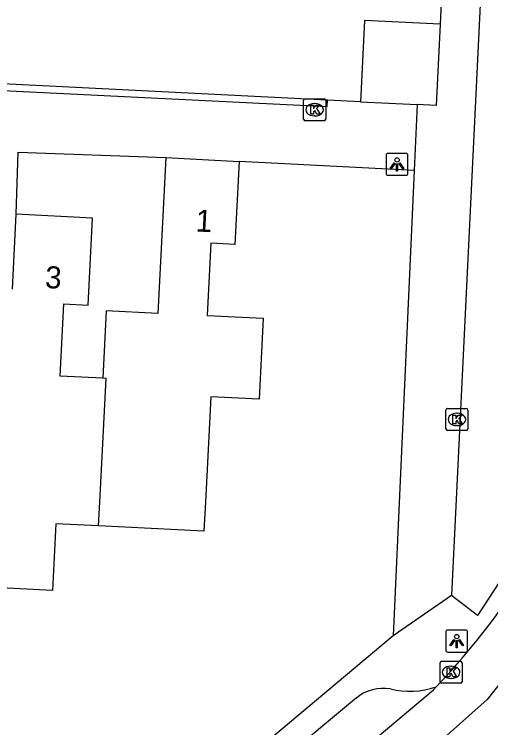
# Model space of a CAD drawing. Extents: x 162990 to 165007, y 383433 to 384336.
# Drawn here: x 164846.21 to 164867.83, y 383739.75 to 383772.17 of the extents above; entities that cross this region are included whole.
import ezdxf

# ---------------------------------------------------------------- set-up
doc = ezdxf.new("R2010")
doc.units = 0
for name, color, linetype in [('IMGEO_Groenvoorziening', 7, 'Continuous'), ('IMGEO_Kolk', 7, 'Continuous'), ('IMGEO_Lichtpunt', 7, 'Continuous'), ('IMGEO_Pand', 7, 'Continuous'), ('IMGEO_Pand_nummerreeks', 7, 'Continuous'), ('IMGEO_Rijbaan_lokaal_gesloten', 7, 'Continuous'), ('IMGEO_Voetpad_open', 7, 'Continuous')]:
    doc.layers.add(name, color=color, linetype=linetype)

msp = doc.modelspace()

# ---------------------------------------------------------------- linework, layer by layer
at = {"layer": 'IMGEO_Groenvoorziening'}
msp.add_lwpolyline([(164860.431, 383768.272), (164844.467, 383769.067)], dxfattribs=at)
at = {"layer": 'IMGEO_Kolk'}
for p, q in [((164859.418, 383768.332), (164860.27, 383768.332)), ((164859.343, 383767.406), (164859.343, 383768.258)), ((164859.831, 383768.112), (164859.856, 383768.112)), ((164860.344, 383768.258), (164860.344, 383767.406)), ((164860.27, 383767.332), (164859.418, 383767.332)), ((164859.854, 383767.552), (164859.829, 383767.552)), ((164865.8, 383753.334), (164865.8, 383754.186)), ((164865.875, 383754.26), (164866.727, 383754.26)), ((164866.288, 383754.04), (164866.313, 383754.04)), ((164866.801, 383754.186), (164866.801, 383753.334)), ((164866.311, 383753.48), (164866.286, 383753.48)), ((164866.727, 383753.26), (164865.875, 383753.26)), ((164865.536, 383741.843), (164865.536, 383742.695)), ((164865.611, 383742.769), (164866.463, 383742.769)), ((164866.537, 383742.695), (164866.537, 383741.843)), ((164866.024, 383742.549), (164866.049, 383742.549)), ((164866.463, 383741.769), (164865.611, 383741.769)), ((164866.047, 383741.989), (164866.022, 383741.989))]:
    msp.add_line(p, q, dxfattribs=at)
for points in [[(164859.418, 383768.332), (164860.27, 383768.332)], [(164859.343, 383767.406), (164859.343, 383768.258)], [(164859.664, 383768.032), (164859.787, 383768.032), (164859.787, 383767.881), (164859.917, 383768.032), (164860.081, 383768.032), (164859.935, 383767.881), (164860.088, 383767.632), (164859.936, 383767.632), (164859.851, 383767.796), (164859.787, 383767.729), (164859.787, 383767.632), (164859.664, 383767.632), (164859.664, 383768.032)], [(164860.344, 383768.258), (164860.344, 383767.406)], [(164860.27, 383767.332), (164859.418, 383767.332)], [(164865.8, 383753.334), (164865.8, 383754.186)], [(164865.875, 383754.26), (164866.727, 383754.26)], [(164866.801, 383754.186), (164866.801, 383753.334)], [(164866.121, 383753.96), (164866.244, 383753.96), (164866.244, 383753.809), (164866.374, 383753.96), (164866.538, 383753.96), (164866.392, 383753.809), (164866.545, 383753.56), (164866.393, 383753.56), (164866.308, 383753.724), (164866.244, 383753.657), (164866.244, 383753.56), (164866.121, 383753.56), (164866.121, 383753.96)], [(164866.727, 383753.26), (164865.875, 383753.26)], [(164865.536, 383741.843), (164865.536, 383742.695)], [(164865.611, 383742.769), (164866.463, 383742.769)], [(164866.537, 383742.695), (164866.537, 383741.843)], [(164865.857, 383742.469), (164865.98, 383742.469), (164865.98, 383742.318), (164866.11, 383742.469), (164866.274, 383742.469), (164866.128, 383742.318), (164866.281, 383742.069), (164866.129, 383742.069), (164866.044, 383742.233), (164865.98, 383742.166), (164865.98, 383742.069), (164865.857, 383742.069), (164865.857, 383742.469)], [(164866.463, 383741.769), (164865.611, 383741.769)]]:
    msp.add_lwpolyline(points, dxfattribs=at)
for centre, start, end in [((164859.42, 383768.256), 91.552, 178.448), ((164859.42, 383768.256), 91.552, 178.448), ((164860.268, 383768.256), 1.552, 88.448), ((164860.268, 383768.256), 1.552, 88.448), ((164859.42, 383767.408), 181.552, 268.448), ((164859.42, 383767.408), 181.552, 268.448), ((164860.268, 383767.408), 271.552, 358.448), ((164860.268, 383767.408), 271.552, 358.448), ((164865.877, 383754.184), 91.552, 178.448), ((164865.877, 383754.184), 91.552, 178.448), ((164866.725, 383754.184), 1.552, 88.448), ((164866.725, 383754.184), 1.552, 88.448), ((164865.877, 383753.336), 181.552, 268.448), ((164865.877, 383753.336), 181.552, 268.448), ((164866.725, 383753.336), 271.552, 358.448), ((164866.725, 383753.336), 271.552, 358.448), ((164865.613, 383742.693), 91.552, 178.448), ((164865.613, 383742.693), 91.552, 178.448), ((164866.461, 383742.693), 1.552, 88.448), ((164866.461, 383742.693), 1.552, 88.448), ((164865.613, 383741.845), 181.552, 268.448), ((164865.613, 383741.845), 181.552, 268.448), ((164866.461, 383741.845), 271.552, 358.448), ((164866.461, 383741.845), 271.552, 358.448)]:
    msp.add_arc(centre, 0.0765, start, end, dxfattribs=at)
for centre, major_axis, ratio, start_param, end_param in [((164859.83, 383767.832), (-0.387, 0.002), 0.722429, 4.712389, 7.853982), ((164859.855, 383767.832), (-0.39, 0.002), 0.717154, 1.570796, 4.712389), ((164866.287, 383753.76), (-0.387, 0.002), 0.722429, 4.712389, 7.853982), ((164866.312, 383753.76), (-0.39, 0.002), 0.717154, 1.570796, 4.712389), ((164866.023, 383742.269), (-0.387, 0.002), 0.722429, 4.712389, 7.853982), ((164866.048, 383742.269), (-0.39, 0.002), 0.717154, 1.570796, 4.712389)]:
    msp.add_ellipse(centre, major_axis=major_axis, ratio=ratio, start_param=start_param, end_param=end_param, dxfattribs=at)
at = {"layer": 'IMGEO_Lichtpunt'}
for p, q in [((164863.083, 383765.753), (164863.083, 383764.946)), ((164863.083, 383765.753), (164863.083, 383764.946)), ((164863.985, 383765.848), (164863.177, 383765.848)), ((164863.985, 383765.848), (164863.177, 383765.848)), ((164864.079, 383764.946), (164864.079, 383765.753)), ((164864.079, 383764.946), (164864.079, 383765.753)), ((164863.177, 383764.852), (164863.985, 383764.852)), ((164863.177, 383764.852), (164863.985, 383764.852)), ((164865.792, 383744.092), (164865.792, 383743.285)), ((164865.792, 383744.092), (164865.792, 383743.285)), ((164866.694, 383744.187), (164865.886, 383744.187)), ((164866.694, 383744.187), (164865.886, 383744.187)), ((164866.788, 383743.285), (164866.788, 383744.092)), ((164866.788, 383743.285), (164866.788, 383744.092)), ((164865.886, 383743.191), (164866.694, 383743.191)), ((164865.886, 383743.191), (164866.694, 383743.191))]:
    msp.add_line(p, q, dxfattribs=at)
for points in [[(164863.457, 383765.417), (164863.496, 383765.389), (164863.308, 383765.127), (164863.27, 383765.154), (164863.457, 383765.417)], [(164863.559, 383765.369), (164863.606, 383765.369), (164863.606, 383765.047), (164863.559, 383765.047), (164863.559, 383765.369)], [(164863.669, 383765.389), (164863.707, 383765.416), (164863.894, 383765.154), (164863.855, 383765.126), (164863.669, 383765.389)], [(164866.166, 383743.756), (164866.205, 383743.728), (164866.017, 383743.466), (164865.979, 383743.493), (164866.166, 383743.756)], [(164866.268, 383743.708), (164866.315, 383743.708), (164866.315, 383743.386), (164866.268, 383743.386), (164866.268, 383743.708)], [(164866.378, 383743.728), (164866.416, 383743.755), (164866.603, 383743.493), (164866.564, 383743.465), (164866.378, 383743.728)]]:
    msp.add_lwpolyline(points, dxfattribs=at)
for centre in [(164863.582, 383765.551), (164866.291, 383743.89)]:
    msp.add_circle(centre, 0.0994, dxfattribs=at)
for centre, start, end in [((164863.177, 383765.753), 90, 180), ((164863.177, 383765.753), 90, 180), ((164863.985, 383765.753), 0, 90), ((164863.985, 383765.753), 0, 90), ((164863.177, 383764.946), 180, 270), ((164863.177, 383764.946), 180, 270), ((164863.985, 383764.946), 270, 0), ((164863.985, 383764.946), 270, 360), ((164865.886, 383744.092), 90, 180), ((164865.886, 383744.092), 90, 180), ((164866.694, 383744.092), 0, 90), ((164866.694, 383744.092), 0, 90), ((164865.886, 383743.285), 180, 270), ((164865.886, 383743.285), 180, 270), ((164866.694, 383743.285), 270, 0), ((164866.694, 383743.285), 270, 360)]:
    msp.add_arc(centre, 0.0946, start, end, dxfattribs=at)
at = {"layer": 'IMGEO_Pand'}
for points in [[(164865.547, 383771.72), (164862.111, 383771.889), (164861.929, 383768.197)], [(164865.547, 383771.72), (164865.365, 383768.028), (164864.493, 383768.071)], [(164861.929, 383768.197), (164864.493, 383768.071)], [(164856.421, 383765.484), (164856.228, 383761.709), (164855.133, 383761.764), (164854.966, 383758.486), (164857.505, 383758.357), (164857.318, 383754.677), (164855.131, 383754.788), (164854.883, 383750), (164854.815, 383748.681), (164850.04, 383748.921)], [(164853.085, 383765.654), (164852.724, 383758.58), (164850.386, 383758.699), (164850.229, 383755.627)], [(164853.085, 383765.654), (164856.421, 383765.484)], [(164846.125, 383759.674), (164846.299, 383763.084)], [(164850.229, 383755.627), (164848.296, 383755.725), (164848.463, 383759.014), (164849.566, 383758.958), (164849.768, 383762.907), (164846.299, 383763.084)], [(164850.04, 383748.921), (164850.095, 383750), (164850.379, 383755.619), (164850.229, 383755.627)], [(164850.04, 383748.921), (164848.103, 383749.019), (164847.948, 383745.988), (164843.252, 383746.227)]]:
    msp.add_lwpolyline(points, dxfattribs=at)
at = {"layer": 'IMGEO_Rijbaan_lokaal_gesloten'}
for points in [[(164876.297, 383763.908), (164876.178, 383760.759), (164875.697, 383757.048), (164873.808, 383750.719), (164872.296, 383747.414), (164869.888, 383743.825), (164867.668, 383741.038), (164863.654, 383737.449), (164809.25, 383691.971), (164790.93, 383676.807)], [(164797.855, 383685.141), (164797.964, 383685.231), (164845.878, 383725.171), (164865.236, 383741.476), (164865.362, 383741.602)]]:
    msp.add_lwpolyline(points, dxfattribs=at)
msp.add_arc((164840.923, 383764.804), 33.698, 316.4873, 335.6712, dxfattribs=at)
at = {"layer": 'IMGEO_Voetpad_open'}
for points in [[(164867.811, 383781.988), (164866.06, 383745.755)], [(164867.811, 383781.988), (164869.429, 383781.937), (164872.252, 383773.074), (164872.993, 383769.983), (164873.298, 383768.052), (164873.432, 383766.049), (164873.494, 383764.157), (164873.45, 383762.242), (164873.397, 383760.825), (164873.257, 383759.624), (164872.985, 383757.98), (164872.315, 383755.073), (164871.913, 383753.751), (164871.219, 383751.863), (164870.488, 383750.243), (164870.309, 383749.846), (164869.455, 383748.256), (164867.231, 383744.853), (164866.06, 383745.755)], [(164865.756, 383776.39), (164865.547, 383771.72)], [(164844.467, 383769.067), (164844.453, 383768.759), (164860.416, 383767.972), (164860.431, 383768.272)], [(164861.929, 383768.197), (164860.431, 383768.272)], [(164864.493, 383768.071), (164864.358, 383765.066)], [(164846.299, 383763.084), (164846.387, 383765.903), (164853.085, 383765.654)], [(164864.358, 383765.066), (164856.421, 383765.484)], [(164864.358, 383765.066), (164863.409, 383743.924)], [(164866.06, 383745.755), (164863.409, 383743.924)], [(164863.409, 383743.924), (164842.503, 383726.374), (164836.569, 383721.483)], [(164861.739, 383741.102), (164799.464, 383689.118), (164798.595, 383688.393)]]:
    msp.add_lwpolyline(points, dxfattribs=at)
for centre, radius, start, end in [((164862.961, 383739.631), 1.912, 80.4099, 129.7351), ((164864.172, 383745.22), 3.809, 256.463, 288.2127)]:
    msp.add_arc(centre, radius, start, end, dxfattribs=at)

# ---------------------------------------------------------------- texts
at = {"layer": 'IMGEO_Pand_nummerreeks'}
for s, rotation, p in [('1', 357.0828, (164854.425, 383762.302)), ('3', 357.0791, (164847.592, 383759.734))]:
    msp.add_text(s, height=1, rotation=rotation, dxfattribs=at).set_placement(p)

doc.saveas('drawing.dxf')
